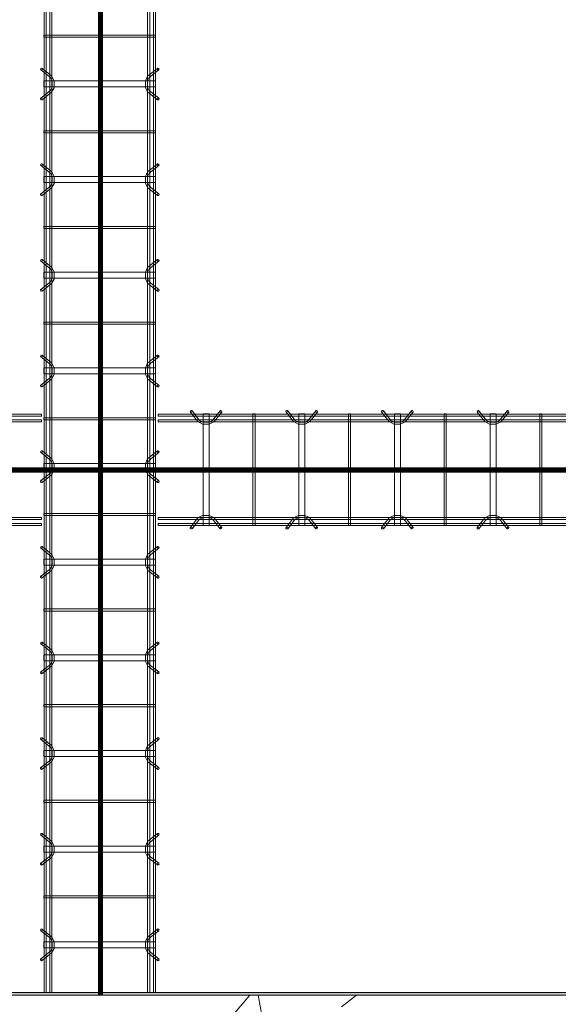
# Model space of a CAD drawing. Header units: inches. Extents: x -4136 to 1945, y -6639 to 12387.
# Tile 377 of 656: x -2068 to -2001, y 9900 to 10024. Entities that reach past the tile are written whole.
import ezdxf

# ---------------------------------------------------------------- set-up
doc = ezdxf.new("R2010")
doc.units = ezdxf.units.IN
doc.header["$MEASUREMENT"] = 0
for name, color, linetype, lineweight in [('A-FLOR', 7, 'Continuous', 9), ('A-GENM', 7, 'Continuous', 9), ('A-WALL-PATT', 7, 'Continuous', 18), ('S-BEAM', 7, 'Continuous', 9), ('S-FNDN', 7, 'Continuous', 9)]:
    doc.layers.add(name, color=color, linetype=linetype, lineweight=lineweight)

# ---------------------------------------------------------------- blocks, each defined once
blk = doc.blocks.new('Dowel bar assembly - Dowel bar assembly-669756-SLAB ON GROUND JOINTS')
at = {"layer": 'S-BEAM', "color": 253, "true_color": 0xaaaaaa}
for p, q in [((2175, 1.98), (0, 1.98)), ((0, 1.98), (0, 1.72)), ((0, 1.72), (0, 1.98)), ((0, 1.72), (2175, 1.72)), ((2175, 1.25), (0, 1.25)), ((0, 0.99), (0, 1.25)), ((0, 1.25), (0, 0.99)), ((4.02, 2.23), (4.97, 1.03)), ((5.18, 1.19), (4.23, 2.39)), ((5.63, 1.99), (5.63, -12.01)), ((6.38, 1.99), (5.63, 1.99)), ((5.63, 1.99), (6.38, 1.99)), ((6.38, -12.01), (6.38, 1.99)), ((7.76, 2.39), (6.81, 1.19)), ((7.01, 1.03), (7.96, 2.23)), ((11.87, 1.99), (11.87, -12.01)), ((12.13, 1.99), (11.87, 1.99)), ((11.87, 1.99), (12.13, 1.99)), ((12.13, -12.01), (12.13, 1.99)), ((16.02, 2.23), (16.97, 1.03)), ((17.18, 1.19), (16.23, 2.39)), ((17.63, 1.99), (17.63, -12.01)), ((18.38, 1.99), (17.63, 1.99)), ((17.63, 1.99), (18.38, 1.99)), ((18.38, -12.01), (18.38, 1.99)), ((19.76, 2.39), (18.81, 1.19)), ((19.01, 1.03), (19.96, 2.23)), ((23.87, 1.99), (23.87, -12.01)), ((24.13, 1.99), (23.87, 1.99)), ((23.87, 1.99), (24.13, 1.99)), ((24.13, -12.01), (24.13, 1.99)), ((28.02, 2.23), (28.97, 1.03)), ((29.18, 1.19), (28.23, 2.39)), ((29.63, 1.99), (29.63, -12.01)), ((30.38, 1.99), (29.63, 1.99)), ((29.63, 1.99), (30.38, 1.99)), ((30.38, -12.01), (30.38, 1.99)), ((31.76, 2.39), (30.81, 1.19)), ((31.01, 1.03), (31.96, 2.23)), ((35.87, 1.99), (35.87, -12.01)), ((36.13, 1.99), (35.87, 1.99)), ((35.87, 1.99), (36.13, 1.99)), ((36.13, -12.01), (36.13, 1.99)), ((40.02, 2.23), (40.97, 1.03)), ((41.18, 1.19), (40.23, 2.39)), ((41.63, 1.99), (41.63, -12.01)), ((42.38, 1.99), (41.63, 1.99)), ((41.63, 1.99), (42.38, 1.99)), ((42.38, -12.01), (42.38, 1.99)), ((43.76, 2.39), (42.81, 1.19)), ((43.01, 1.03), (43.96, 2.23)), ((47.87, 1.99), (47.87, -12.01)), ((48.13, 1.99), (47.87, 1.99)), ((47.87, 1.99), (48.13, 1.99)), ((48.13, -12.01), (48.13, 1.99)), ((52.02, 2.23), (52.97, 1.03)), ((53.18, 1.19), (52.23, 2.39)), ((53.63, 1.99), (53.63, -12.01)), ((54.38, 1.99), (53.63, 1.99)), ((53.63, 1.99), (54.38, 1.99)), ((54.38, -12.01), (54.38, 1.99)), ((55.76, 2.39), (54.81, 1.19)), ((55.01, 1.03), (55.96, 2.23)), ((59.87, 1.99), (59.87, -12.01)), ((60.13, 1.99), (59.87, 1.99)), ((59.87, 1.99), (60.13, 1.99)), ((60.13, -12.01), (60.13, 1.99)), ((64.02, 2.23), (64.97, 1.03)), ((65.18, 1.19), (64.23, 2.39)), ((65.63, 1.99), (65.63, -12.01)), ((66.38, 1.99), (65.63, 1.99)), ((65.63, 1.99), (66.38, 1.99)), ((66.38, -12.01), (66.38, 1.99)), ((67.76, 2.39), (66.81, 1.19)), ((67.01, 1.03), (67.96, 2.23)), ((71.87, 1.99), (71.87, -12.01)), ((72.13, 1.99), (71.87, 1.99)), ((71.87, 1.99), (72.13, 1.99)), ((72.13, -12.01), (72.13, 1.99)), ((76.02, 2.23), (76.97, 1.03)), ((77.18, 1.19), (76.23, 2.39)), ((77.63, 1.99), (77.63, -12.01)), ((78.38, 1.99), (77.63, 1.99)), ((77.63, 1.99), (78.38, 1.99)), ((78.38, -12.01), (78.38, 1.99)), ((79.76, 2.39), (78.81, 1.19)), ((79.01, 1.03), (79.96, 2.23)), ((83.87, 1.99), (83.87, -12.01)), ((84.13, 1.99), (83.87, 1.99)), ((83.87, 1.99), (84.13, 1.99)), ((84.13, -12.01), (84.13, 1.99)), ((88.02, 2.23), (88.97, 1.03)), ((89.18, 1.19), (88.23, 2.39)), ((89.63, 1.99), (89.63, -12.01)), ((90.38, 1.99), (89.63, 1.99)), ((89.63, 1.99), (90.38, 1.99)), ((90.38, -12.01), (90.38, 1.99)), ((91.76, 2.39), (90.81, 1.19)), ((91.01, 1.03), (91.96, 2.23)), ((95.87, 1.99), (95.87, -12.01)), ((96.13, 1.99), (95.87, 1.99)), ((95.87, 1.99), (96.13, 1.99)), ((96.13, -12.01), (96.13, 1.99)), ((100.02, 2.23), (100.97, 1.03)), ((101.18, 1.19), (100.23, 2.39)), ((101.63, 1.99), (101.63, -12.01)), ((102.38, 1.99), (101.63, 1.99)), ((101.63, 1.99), (102.38, 1.99)), ((102.38, -12.01), (102.38, 1.99)), ((103.76, 2.39), (102.81, 1.19)), ((103.01, 1.03), (103.96, 2.23)), ((107.87, 1.99), (107.87, -12.01)), ((108.13, 1.99), (107.87, 1.99)), ((107.87, 1.99), (108.13, 1.99)), ((108.13, -12.01), (108.13, 1.99)), ((112.02, 2.23), (112.97, 1.03)), ((113.18, 1.19), (112.23, 2.39)), ((113.63, 1.99), (113.63, -12.01)), ((114.38, 1.99), (113.63, 1.99)), ((113.63, 1.99), (114.38, 1.99)), ((114.38, -12.01), (114.38, 1.99)), ((115.76, 2.39), (114.81, 1.19)), ((115.01, 1.03), (115.96, 2.23)), ((119.87, 1.99), (119.87, -12.01)), ((120.13, 1.99), (119.87, 1.99)), ((119.87, 1.99), (120.13, 1.99)), ((120.13, -12.01), (120.13, 1.99)), ((0, 0.99), (2175, 0.99)), ((2175, -11.01), (0, -11.01)), ((0, -11.27), (0, -11.01)), ((0, -11.01), (0, -11.27)), ((4.97, -11.05), (4.02, -12.25)), ((7.96, -12.25), (7.01, -11.05)), ((16.97, -11.05), (16.02, -12.25)), ((19.96, -12.25), (19.01, -11.05)), ((28.97, -11.05), (28.02, -12.25)), ((31.96, -12.25), (31.01, -11.05)), ((40.97, -11.05), (40.02, -12.25)), ((43.96, -12.25), (43.01, -11.05)), ((52.97, -11.05), (52.02, -12.25)), ((55.96, -12.25), (55.01, -11.05)), ((64.97, -11.05), (64.02, -12.25)), ((67.96, -12.25), (67.01, -11.05)), ((76.97, -11.05), (76.02, -12.25)), ((79.96, -12.25), (79.01, -11.05)), ((88.97, -11.05), (88.02, -12.25)), ((91.96, -12.25), (91.01, -11.05)), ((100.97, -11.05), (100.02, -12.25)), ((103.96, -12.25), (103.01, -11.05)), ((112.97, -11.05), (112.02, -12.25)), ((115.96, -12.25), (115.01, -11.05)), ((0, -11.27), (2175, -11.27)), ((2175, -11.74), (0, -11.74)), ((0, -12), (0, -11.74)), ((0, -11.74), (0, -12)), ((0, -12), (2175, -12)), ((4.23, -12.41), (5.18, -11.21)), ((6.38, -12.01), (5.63, -12.01)), ((5.63, -12.01), (6.38, -12.01)), ((6.81, -11.21), (7.76, -12.41)), ((12.13, -12.01), (11.87, -12.01)), ((11.87, -12.01), (12.13, -12.01)), ((16.23, -12.41), (17.18, -11.21)), ((18.38, -12.01), (17.63, -12.01)), ((17.63, -12.01), (18.38, -12.01)), ((18.81, -11.21), (19.76, -12.41)), ((24.13, -12.01), (23.87, -12.01)), ((23.87, -12.01), (24.13, -12.01)), ((28.23, -12.41), (29.18, -11.21)), ((30.38, -12.01), (29.63, -12.01)), ((29.63, -12.01), (30.38, -12.01)), ((30.81, -11.21), (31.76, -12.41)), ((36.13, -12.01), (35.87, -12.01)), ((35.87, -12.01), (36.13, -12.01)), ((40.23, -12.41), (41.18, -11.21)), ((42.38, -12.01), (41.63, -12.01)), ((41.63, -12.01), (42.38, -12.01)), ((42.81, -11.21), (43.76, -12.41)), ((48.13, -12.01), (47.87, -12.01)), ((47.87, -12.01), (48.13, -12.01)), ((52.23, -12.41), (53.18, -11.21)), ((54.38, -12.01), (53.63, -12.01)), ((53.63, -12.01), (54.38, -12.01)), ((54.81, -11.21), (55.76, -12.41)), ((60.13, -12.01), (59.87, -12.01)), ((59.87, -12.01), (60.13, -12.01)), ((64.23, -12.41), (65.18, -11.21)), ((66.38, -12.01), (65.63, -12.01)), ((65.63, -12.01), (66.38, -12.01)), ((66.81, -11.21), (67.76, -12.41)), ((72.13, -12.01), (71.87, -12.01)), ((71.87, -12.01), (72.13, -12.01)), ((76.23, -12.41), (77.18, -11.21)), ((78.38, -12.01), (77.63, -12.01)), ((77.63, -12.01), (78.38, -12.01)), ((78.81, -11.21), (79.76, -12.41)), ((84.13, -12.01), (83.87, -12.01)), ((83.87, -12.01), (84.13, -12.01)), ((88.23, -12.41), (89.18, -11.21)), ((90.38, -12.01), (89.63, -12.01)), ((89.63, -12.01), (90.38, -12.01)), ((90.81, -11.21), (91.76, -12.41)), ((96.13, -12.01), (95.87, -12.01)), ((95.87, -12.01), (96.13, -12.01)), ((100.23, -12.41), (101.18, -11.21)), ((102.38, -12.01), (101.63, -12.01)), ((101.63, -12.01), (102.38, -12.01)), ((102.81, -11.21), (103.76, -12.41)), ((108.13, -12.01), (107.87, -12.01)), ((107.87, -12.01), (108.13, -12.01)), ((112.23, -12.41), (113.18, -11.21)), ((114.38, -12.01), (113.63, -12.01)), ((113.63, -12.01), (114.38, -12.01)), ((114.81, -11.21), (115.76, -12.41)), ((120.13, -12.01), (119.87, -12.01)), ((119.87, -12.01), (120.13, -12.01))]:
    blk.add_line(p, q, dxfattribs=at)
at = {"layer": 'S-BEAM', "color": 253, "true_color": 0xaaaaaa, "flags": 128}
for points in [[(4.97, 1.03), (5.53, 0.73), (6.39, 0.72), (6.97, 0.99), (7.01, 1.03)], [(5.18, 1.19), (5.62, 0.97), (6.38, 0.98), (6.81, 1.19)], [(16.97, 1.03), (17.53, 0.73), (18.39, 0.72), (18.97, 0.99), (19.01, 1.03)], [(17.18, 1.19), (17.62, 0.97), (18.38, 0.98), (18.81, 1.19)], [(28.97, 1.03), (29.53, 0.73), (30.39, 0.72), (30.97, 0.99), (31.01, 1.03)], [(29.18, 1.19), (29.62, 0.97), (30.38, 0.98), (30.81, 1.19)], [(40.97, 1.03), (41.53, 0.73), (42.39, 0.72), (42.97, 0.99), (43.01, 1.03)], [(41.18, 1.19), (41.62, 0.97), (42.38, 0.98), (42.81, 1.19)], [(52.97, 1.03), (53.53, 0.73), (54.39, 0.72), (54.97, 0.99), (55.01, 1.03)], [(53.18, 1.19), (53.62, 0.97), (54.38, 0.98), (54.81, 1.19)], [(64.97, 1.03), (65.53, 0.73), (66.39, 0.72), (66.97, 0.99), (67.01, 1.03)], [(65.18, 1.19), (65.62, 0.97), (66.38, 0.98), (66.81, 1.19)], [(76.97, 1.03), (77.53, 0.73), (78.39, 0.72), (78.97, 0.99), (79.01, 1.03)], [(77.18, 1.19), (77.62, 0.97), (78.38, 0.98), (78.81, 1.19)], [(88.97, 1.03), (89.53, 0.73), (90.39, 0.72), (90.97, 0.99), (91.01, 1.03)], [(89.18, 1.19), (89.62, 0.97), (90.38, 0.98), (90.81, 1.19)], [(100.97, 1.03), (101.53, 0.73), (102.39, 0.72), (102.97, 0.99), (103.01, 1.03)], [(101.18, 1.19), (101.62, 0.97), (102.38, 0.98), (102.81, 1.19)], [(112.97, 1.03), (113.53, 0.73), (114.39, 0.72), (114.97, 0.99), (115.01, 1.03)], [(113.18, 1.19), (113.62, 0.97), (114.38, 0.98), (114.81, 1.19)], [(4.97, -11.05), (5.53, -10.75), (6.39, -10.74), (6.97, -11.01), (7.01, -11.05)], [(5.18, -11.21), (5.62, -10.99), (6.38, -11), (6.81, -11.21)], [(16.97, -11.05), (17.53, -10.75), (18.39, -10.74), (18.97, -11.01), (19.01, -11.05)], [(17.18, -11.21), (17.62, -10.99), (18.38, -11), (18.81, -11.21)], [(28.97, -11.05), (29.53, -10.75), (30.39, -10.74), (30.97, -11.01), (31.01, -11.05)], [(29.18, -11.21), (29.62, -10.99), (30.38, -11), (30.81, -11.21)], [(40.97, -11.05), (41.53, -10.75), (42.39, -10.74), (42.97, -11.01), (43.01, -11.05)], [(41.18, -11.21), (41.62, -10.99), (42.38, -11), (42.81, -11.21)], [(52.97, -11.05), (53.53, -10.75), (54.39, -10.74), (54.97, -11.01), (55.01, -11.05)], [(53.18, -11.21), (53.62, -10.99), (54.38, -11), (54.81, -11.21)], [(64.97, -11.05), (65.53, -10.75), (66.39, -10.74), (66.97, -11.01), (67.01, -11.05)], [(65.18, -11.21), (65.62, -10.99), (66.38, -11), (66.81, -11.21)], [(76.97, -11.05), (77.53, -10.75), (78.39, -10.74), (78.97, -11.01), (79.01, -11.05)], [(77.18, -11.21), (77.62, -10.99), (78.38, -11), (78.81, -11.21)], [(88.97, -11.05), (89.53, -10.75), (90.39, -10.74), (90.97, -11.01), (91.01, -11.05)], [(89.18, -11.21), (89.62, -10.99), (90.38, -11), (90.81, -11.21)], [(100.97, -11.05), (101.53, -10.75), (102.39, -10.74), (102.97, -11.01), (103.01, -11.05)], [(101.18, -11.21), (101.62, -10.99), (102.38, -11), (102.81, -11.21)], [(112.97, -11.05), (113.53, -10.75), (114.39, -10.74), (114.97, -11.01), (115.01, -11.05)], [(113.18, -11.21), (113.62, -10.99), (114.38, -11), (114.81, -11.21)]]:
    blk.add_lwpolyline(points, dxfattribs=at)
at = {"layer": 'S-BEAM', "color": 253, "true_color": 0xaaaaaa}
for centre, major_axis, start_param, end_param in [((4.12, 2.31), (0.101, 0.08), 5.709265, 8.850858), ((4.12, 2.31), (0.101, 0.08), 2.567673, 5.709265), ((7.86, 2.31), (-0.101, 0.08), 3.715513, 6.857105), ((7.86, 2.31), (-0.101, 0.08), 0.57392, 3.715513), ((16.12, 2.31), (0.101, 0.08), 5.709265, 8.850858), ((16.12, 2.31), (0.101, 0.08), 2.567673, 5.709265), ((19.86, 2.31), (-0.101, 0.08), 3.715513, 6.857105), ((19.86, 2.31), (-0.101, 0.08), 0.57392, 3.715513), ((28.12, 2.31), (0.101, 0.08), 5.709265, 8.850858), ((28.12, 2.31), (0.101, 0.08), 2.567673, 5.709265), ((31.86, 2.31), (-0.101, 0.08), 3.715513, 6.857105), ((31.86, 2.31), (-0.101, 0.08), 0.57392, 3.715513), ((40.12, 2.31), (0.101, 0.08), 5.709265, 8.850858), ((40.12, 2.31), (0.101, 0.08), 2.567673, 5.709265), ((43.86, 2.31), (-0.101, 0.08), 3.715513, 6.857105), ((43.86, 2.31), (-0.101, 0.08), 0.57392, 3.715513), ((52.12, 2.31), (0.101, 0.08), 5.709265, 8.850858), ((52.12, 2.31), (0.101, 0.08), 2.567673, 5.709265), ((55.86, 2.31), (-0.101, 0.08), 3.715513, 6.857105), ((55.86, 2.31), (-0.101, 0.08), 0.57392, 3.715513), ((64.12, 2.31), (0.101, 0.08), 5.709265, 8.850858), ((64.12, 2.31), (0.101, 0.08), 2.567673, 5.709265), ((67.86, 2.31), (-0.101, 0.08), 3.715513, 6.857105), ((67.86, 2.31), (-0.101, 0.08), 0.57392, 3.715513), ((76.12, 2.31), (0.101, 0.08), 5.709265, 8.850858), ((76.12, 2.31), (0.101, 0.08), 2.567673, 5.709265), ((79.86, 2.31), (-0.101, 0.08), 3.715513, 6.857105), ((79.86, 2.31), (-0.101, 0.08), 0.57392, 3.715513), ((88.12, 2.31), (0.101, 0.08), 5.709265, 8.850858), ((88.12, 2.31), (0.101, 0.08), 2.567673, 5.709265), ((91.86, 2.31), (-0.101, 0.08), 3.715513, 6.857105), ((91.86, 2.31), (-0.101, 0.08), 0.57392, 3.715513), ((100.12, 2.31), (0.101, 0.08), 5.709265, 8.850858), ((100.12, 2.31), (0.101, 0.08), 2.567673, 5.709265), ((103.86, 2.31), (-0.101, 0.08), 3.715513, 6.857105), ((103.86, 2.31), (-0.101, 0.08), 0.57392, 3.715513), ((112.12, 2.31), (0.101, 0.08), 5.709265, 8.850858), ((112.12, 2.31), (0.101, 0.08), 2.567673, 5.709265), ((115.86, 2.31), (-0.101, 0.08), 3.715513, 6.857105), ((115.86, 2.31), (-0.101, 0.08), 0.57392, 3.715513), ((4.12, -12.33), (-0.101, 0.08), 3.715513, 6.857105), ((4.12, -12.33), (-0.101, 0.08), 0.57392, 3.715513), ((7.86, -12.33), (0.101, 0.08), 5.709265, 8.850858), ((7.86, -12.33), (0.101, 0.08), 2.567673, 5.709265), ((16.12, -12.33), (-0.101, 0.08), 3.715513, 6.857105), ((16.12, -12.33), (-0.101, 0.08), 0.57392, 3.715513), ((19.86, -12.33), (0.101, 0.08), 5.709265, 8.850858), ((19.86, -12.33), (0.101, 0.08), 2.567673, 5.709265), ((28.12, -12.33), (-0.101, 0.08), 3.715513, 6.857105), ((28.12, -12.33), (-0.101, 0.08), 0.57392, 3.715513), ((31.86, -12.33), (0.101, 0.08), 5.709265, 8.850858), ((31.86, -12.33), (0.101, 0.08), 2.567673, 5.709265), ((40.12, -12.33), (-0.101, 0.08), 3.715513, 6.857105), ((40.12, -12.33), (-0.101, 0.08), 0.57392, 3.715513), ((43.86, -12.33), (0.101, 0.08), 5.709265, 8.850858), ((43.86, -12.33), (0.101, 0.08), 2.567673, 5.709265), ((52.12, -12.33), (-0.101, 0.08), 3.715513, 6.857105), ((52.12, -12.33), (-0.101, 0.08), 0.57392, 3.715513), ((55.86, -12.33), (0.101, 0.08), 5.709265, 8.850858), ((55.86, -12.33), (0.101, 0.08), 2.567673, 5.709265), ((64.12, -12.33), (-0.101, 0.08), 3.715513, 6.857105), ((64.12, -12.33), (-0.101, 0.08), 0.57392, 3.715513), ((67.86, -12.33), (0.101, 0.08), 5.709265, 8.850858), ((67.86, -12.33), (0.101, 0.08), 2.567673, 5.709265), ((76.12, -12.33), (-0.101, 0.08), 3.715513, 6.857105), ((76.12, -12.33), (-0.101, 0.08), 0.57392, 3.715513), ((79.86, -12.33), (0.101, 0.08), 5.709265, 8.850858), ((79.86, -12.33), (0.101, 0.08), 2.567673, 5.709265), ((88.12, -12.33), (-0.101, 0.08), 3.715513, 6.857105), ((88.12, -12.33), (-0.101, 0.08), 0.57392, 3.715513), ((91.86, -12.33), (0.101, 0.08), 5.709265, 8.850858), ((91.86, -12.33), (0.101, 0.08), 2.567673, 5.709265), ((100.12, -12.33), (-0.101, 0.08), 3.715513, 6.857105), ((100.12, -12.33), (-0.101, 0.08), 0.57392, 3.715513), ((103.86, -12.33), (0.101, 0.08), 5.709265, 8.850858), ((103.86, -12.33), (0.101, 0.08), 2.567673, 5.709265), ((112.12, -12.33), (-0.101, 0.08), 3.715513, 6.857105), ((112.12, -12.33), (-0.101, 0.08), 0.57392, 3.715513), ((115.86, -12.33), (0.101, 0.08), 5.709265, 8.850858), ((115.86, -12.33), (0.101, 0.08), 2.567673, 5.709265)]:
    blk.add_ellipse(centre, major_axis=major_axis, ratio=0.816528, start_param=start_param, end_param=end_param, dxfattribs=at)
blk = doc.blocks.new('Dowel bar assembly - Dowel bar assembly-674791-SLAB ON GROUND JOINTS')
at = {"layer": 'S-BEAM', "color": 253, "true_color": 0xaaaaaa}
for p, q in [((100.26, 1.98), (0, 1.98)), ((0, 1.72), (100.26, 1.72)), ((100.26, 1.25), (0, 1.25)), ((100.26, 1.98), (100.26, 1.72)), ((100.26, 1.72), (100.26, 1.98)), ((100.26, 0.99), (100.26, 1.25)), ((100.26, 1.25), (100.26, 0.99)), ((0, 0.99), (100.26, 0.99)), ((100.26, -11.01), (0, -11.01)), ((100.26, -11.27), (100.26, -11.01)), ((100.26, -11.01), (100.26, -11.27)), ((0, -11.27), (100.26, -11.27)), ((100.26, -11.74), (0, -11.74)), ((0, -12), (100.26, -12)), ((100.26, -12), (100.26, -11.74)), ((100.26, -11.74), (100.26, -12))]:
    blk.add_line(p, q, dxfattribs=at)
blk = doc.blocks.new('Dowel bar assembly - Dowel bar assembly-675810-SLAB ON GROUND JOINTS')
at = {"layer": 'S-BEAM', "color": 253, "true_color": 0xaaaaaa}
for p, q in [((107.5, 1.98), (0, 1.98)), ((0, 1.98), (0, 1.72)), ((0, 1.72), (0, 1.98)), ((0, 1.72), (107.5, 1.72)), ((107.5, 1.25), (0, 1.25)), ((0, 0.99), (0, 1.25)), ((0, 1.25), (0, 0.99)), ((4.02, 2.23), (4.97, 1.03)), ((5.18, 1.19), (4.23, 2.39)), ((5.63, 1.99), (5.63, -12.01)), ((6.38, 1.99), (5.63, 1.99)), ((5.63, 1.99), (6.38, 1.99)), ((6.38, -12.01), (6.38, 1.99)), ((7.76, 2.39), (6.81, 1.19)), ((7.01, 1.03), (7.96, 2.23)), ((11.87, 1.99), (11.87, -12.01)), ((12.13, 1.99), (11.87, 1.99)), ((11.87, 1.99), (12.13, 1.99)), ((12.13, -12.01), (12.13, 1.99)), ((16.02, 2.23), (16.97, 1.03)), ((17.18, 1.19), (16.23, 2.39)), ((17.63, 1.99), (17.63, -12.01)), ((18.38, 1.99), (17.63, 1.99)), ((17.63, 1.99), (18.38, 1.99)), ((18.38, -12.01), (18.38, 1.99)), ((19.76, 2.39), (18.81, 1.19)), ((19.01, 1.03), (19.96, 2.23)), ((23.87, 1.99), (23.87, -12.01)), ((24.13, 1.99), (23.87, 1.99)), ((23.87, 1.99), (24.13, 1.99)), ((24.13, -12.01), (24.13, 1.99)), ((28.02, 2.23), (28.97, 1.03)), ((29.18, 1.19), (28.23, 2.39)), ((29.63, 1.99), (29.63, -12.01)), ((30.38, 1.99), (29.63, 1.99)), ((29.63, 1.99), (30.38, 1.99)), ((30.38, -12.01), (30.38, 1.99)), ((31.76, 2.39), (30.81, 1.19)), ((31.01, 1.03), (31.96, 2.23)), ((35.87, 1.99), (35.87, -12.01)), ((36.13, 1.99), (35.87, 1.99)), ((35.87, 1.99), (36.13, 1.99)), ((36.13, -12.01), (36.13, 1.99)), ((40.02, 2.23), (40.97, 1.03)), ((41.18, 1.19), (40.23, 2.39)), ((41.63, 1.99), (41.63, -12.01)), ((42.38, 1.99), (41.63, 1.99)), ((41.63, 1.99), (42.38, 1.99)), ((42.38, -12.01), (42.38, 1.99)), ((43.76, 2.39), (42.81, 1.19)), ((43.01, 1.03), (43.96, 2.23)), ((47.87, 1.99), (47.87, -12.01)), ((48.13, 1.99), (47.87, 1.99)), ((47.87, 1.99), (48.13, 1.99)), ((48.13, -12.01), (48.13, 1.99)), ((0, 0.99), (107.5, 0.99)), ((107.5, -11.01), (0, -11.01)), ((0, -11.27), (0, -11.01)), ((0, -11.01), (0, -11.27)), ((4.97, -11.05), (4.02, -12.25)), ((7.96, -12.25), (7.01, -11.05)), ((16.97, -11.05), (16.02, -12.25)), ((19.96, -12.25), (19.01, -11.05)), ((28.97, -11.05), (28.02, -12.25)), ((31.96, -12.25), (31.01, -11.05)), ((40.97, -11.05), (40.02, -12.25)), ((43.96, -12.25), (43.01, -11.05)), ((0, -11.27), (107.5, -11.27)), ((107.5, -11.74), (0, -11.74)), ((0, -12), (0, -11.74)), ((0, -11.74), (0, -12)), ((0, -12), (107.5, -12)), ((4.23, -12.41), (5.18, -11.21)), ((6.38, -12.01), (5.63, -12.01)), ((5.63, -12.01), (6.38, -12.01)), ((6.81, -11.21), (7.76, -12.41)), ((12.13, -12.01), (11.87, -12.01)), ((11.87, -12.01), (12.13, -12.01)), ((16.23, -12.41), (17.18, -11.21)), ((18.38, -12.01), (17.63, -12.01)), ((17.63, -12.01), (18.38, -12.01)), ((18.81, -11.21), (19.76, -12.41)), ((24.13, -12.01), (23.87, -12.01)), ((23.87, -12.01), (24.13, -12.01)), ((28.23, -12.41), (29.18, -11.21)), ((30.38, -12.01), (29.63, -12.01)), ((29.63, -12.01), (30.38, -12.01)), ((30.81, -11.21), (31.76, -12.41)), ((36.13, -12.01), (35.87, -12.01)), ((35.87, -12.01), (36.13, -12.01)), ((40.23, -12.41), (41.18, -11.21)), ((42.38, -12.01), (41.63, -12.01)), ((41.63, -12.01), (42.38, -12.01)), ((42.81, -11.21), (43.76, -12.41)), ((48.13, -12.01), (47.87, -12.01)), ((47.87, -12.01), (48.13, -12.01))]:
    blk.add_line(p, q, dxfattribs=at)
at = {"layer": 'S-BEAM', "color": 253, "true_color": 0xaaaaaa, "flags": 128}
for points in [[(4.97, 1.03), (5.53, 0.73), (6.39, 0.72), (6.97, 0.99), (7.01, 1.03)], [(5.18, 1.19), (5.62, 0.97), (6.38, 0.98), (6.81, 1.19)], [(16.97, 1.03), (17.53, 0.73), (18.39, 0.72), (18.97, 0.99), (19.01, 1.03)], [(17.18, 1.19), (17.62, 0.97), (18.38, 0.98), (18.81, 1.19)], [(28.97, 1.03), (29.53, 0.73), (30.39, 0.72), (30.97, 0.99), (31.01, 1.03)], [(29.18, 1.19), (29.62, 0.97), (30.38, 0.98), (30.81, 1.19)], [(40.97, 1.03), (41.53, 0.73), (42.39, 0.72), (42.97, 0.99), (43.01, 1.03)], [(41.18, 1.19), (41.62, 0.97), (42.38, 0.98), (42.81, 1.19)], [(4.97, -11.05), (5.53, -10.75), (6.39, -10.74), (6.97, -11.01), (7.01, -11.05)], [(5.18, -11.21), (5.62, -10.99), (6.38, -11), (6.81, -11.21)], [(16.97, -11.05), (17.53, -10.75), (18.39, -10.74), (18.97, -11.01), (19.01, -11.05)], [(17.18, -11.21), (17.62, -10.99), (18.38, -11), (18.81, -11.21)], [(28.97, -11.05), (29.53, -10.75), (30.39, -10.74), (30.97, -11.01), (31.01, -11.05)], [(29.18, -11.21), (29.62, -10.99), (30.38, -11), (30.81, -11.21)], [(40.97, -11.05), (41.53, -10.75), (42.39, -10.74), (42.97, -11.01), (43.01, -11.05)], [(41.18, -11.21), (41.62, -10.99), (42.38, -11), (42.81, -11.21)]]:
    blk.add_lwpolyline(points, dxfattribs=at)
at = {"layer": 'S-BEAM', "color": 253, "true_color": 0xaaaaaa}
for centre, major_axis, start_param, end_param in [((4.12, 2.31), (0.101, 0.08), 5.709265, 8.850858), ((4.12, 2.31), (0.101, 0.08), 2.567673, 5.709265), ((7.86, 2.31), (-0.101, 0.08), 3.715513, 6.857105), ((7.86, 2.31), (-0.101, 0.08), 0.57392, 3.715513), ((16.12, 2.31), (0.101, 0.08), 5.709265, 8.850858), ((16.12, 2.31), (0.101, 0.08), 2.567673, 5.709265), ((19.86, 2.31), (-0.101, 0.08), 3.715513, 6.857105), ((19.86, 2.31), (-0.101, 0.08), 0.57392, 3.715513), ((28.12, 2.31), (0.101, 0.08), 5.709265, 8.850858), ((28.12, 2.31), (0.101, 0.08), 2.567673, 5.709265), ((31.86, 2.31), (-0.101, 0.08), 3.715513, 6.857105), ((31.86, 2.31), (-0.101, 0.08), 0.57392, 3.715513), ((40.12, 2.31), (0.101, 0.08), 5.709265, 8.850858), ((40.12, 2.31), (0.101, 0.08), 2.567673, 5.709265), ((43.86, 2.31), (-0.101, 0.08), 3.715513, 6.857105), ((43.86, 2.31), (-0.101, 0.08), 0.57392, 3.715513), ((4.12, -12.33), (-0.101, 0.08), 3.715513, 6.857105), ((4.12, -12.33), (-0.101, 0.08), 0.57392, 3.715513), ((7.86, -12.33), (0.101, 0.08), 5.709265, 8.850858), ((7.86, -12.33), (0.101, 0.08), 2.567673, 5.709265), ((16.12, -12.33), (-0.101, 0.08), 3.715513, 6.857105), ((16.12, -12.33), (-0.101, 0.08), 0.57392, 3.715513), ((19.86, -12.33), (0.101, 0.08), 5.709265, 8.850858), ((19.86, -12.33), (0.101, 0.08), 2.567673, 5.709265), ((28.12, -12.33), (-0.101, 0.08), 3.715513, 6.857105), ((28.12, -12.33), (-0.101, 0.08), 0.57392, 3.715513), ((31.86, -12.33), (0.101, 0.08), 5.709265, 8.850858), ((31.86, -12.33), (0.101, 0.08), 2.567673, 5.709265), ((40.12, -12.33), (-0.101, 0.08), 3.715513, 6.857105), ((40.12, -12.33), (-0.101, 0.08), 0.57392, 3.715513), ((43.86, -12.33), (0.101, 0.08), 5.709265, 8.850858), ((43.86, -12.33), (0.101, 0.08), 2.567673, 5.709265)]:
    blk.add_ellipse(centre, major_axis=major_axis, ratio=0.816528, start_param=start_param, end_param=end_param, dxfattribs=at)

msp = doc.modelspace()

# ---------------------------------------------------------------- hatches: boundary and pattern name
at = {"layer": 'A-GENM', "true_color": 0x0000ff}
for points in [[(-2058.15717, 12077.1894), (-2058.15717, 12076.87444), (-2058.15717, 9901.50436), (-2058.15717, 9901.1894), (-2058.58036, 9901.1894), (-2058.58036, 9901.50436), (-2058.58036, 12076.87444), (-2058.58036, 12077.1894)], [(-2058.52059, 9901.1894), (-2058.52059, 9901.50436), (-2058.52059, 12076.87444), (-2058.52059, 12077.1894), (-2058.12689, 12077.1894), (-2058.12689, 12076.87444), (-2058.12689, 9901.50436), (-2058.12689, 9901.1894)], [(-2058.15869, 12077.1894), (-2058.15869, 12076.87444), (-2058.15869, 9901.50436), (-2058.15869, 9901.1894), (-2058.50273, 9901.1894), (-2058.50273, 9901.50436), (-2058.50273, 12076.87444), (-2058.50273, 12077.1894)], [(-2058.07181, 12077.1894), (-2058.07181, 12076.87444), (-2058.07181, 9901.50436), (-2058.07181, 9901.1894), (-2058.49348, 9901.1894), (-2058.49348, 9901.50436), (-2058.49348, 12076.87444), (-2058.49348, 12077.1894)], [(-2058.2803, 12077.1894), (-2058.2803, 12076.87444), (-2058.2803, 9901.50436), (-2058.2803, 9901.1894), (-2058.36718, 9901.1894), (-2058.36718, 9901.50436), (-2058.36718, 12076.87444), (-2058.36718, 12077.1894)], [(-2058.07029, 12077.1894), (-2058.07029, 12076.87444), (-2058.07029, 9901.50436), (-2058.07029, 9901.1894), (-2058.2803, 9901.1894), (-2058.2803, 9901.50436), (-2058.2803, 12076.87444), (-2058.2803, 12077.1894)], [(-3819.32374, 9967.3272), (-1943.13624, 9967.3272), (-1943.13624, 9967.11719), (-3819.32374, 9967.11719)], [(-3819.32374, 9967.32568), (-1943.13624, 9967.32568), (-1943.13624, 9966.904), (-3819.32374, 9966.904)], [(-1943.13624, 9966.8769), (-3819.32374, 9966.8769), (-3819.32374, 9967.2706), (-1943.13624, 9967.2706)], [(-3819.32374, 9967.24032), (-1943.13624, 9967.24032), (-1943.13624, 9966.81712), (-3819.32374, 9966.81712)], [(-3819.32374, 9967.2388), (-1943.13624, 9967.2388), (-1943.13624, 9966.89476), (-3819.32374, 9966.89476)], [(-3819.32374, 9967.11719), (-1943.13624, 9967.11719), (-1943.13624, 9967.03031), (-3819.32374, 9967.03031)]]:
    msp.add_hatch(color=5, dxfattribs=at).paths.add_polyline_path(points, flags=0)
at = {"layer": 'A-GENM', "true_color": 0xff0000}
for points in [[(-2058.36718, 9901.1894), (-2058.48122, 9901.1894), (-2173.16626, 9901.1894), (-2173.2803, 9901.1894), (-2173.2803, 9901.50436), (-2058.36718, 9901.50436)], [(-2058.52059, 9901.1894), (-2173.12689, 9901.1894), (-2173.12689, 9901.50436), (-2058.52059, 9901.50436)], [(-2058.15869, 9901.1894), (-2058.58036, 9901.1894), (-2058.58036, 9901.50436), (-2058.15869, 9901.50436)], [(-2058.52059, 9901.50436), (-2058.48122, 9901.50436), (-2058.48122, 9901.1894), (-2058.52059, 9901.1894)], [(-2058.07029, 9901.1894), (-2058.49348, 9901.1894), (-2058.49348, 9901.50436), (-2058.07029, 9901.50436)], [(-2058.07181, 9901.1894), (-2058.41585, 9901.1894), (-2058.41585, 9901.50436), (-2058.07181, 9901.50436)], [(-2058.15717, 9901.1894), (-2058.36718, 9901.1894), (-2058.36718, 9901.50436), (-2058.15717, 9901.50436)], [(-1943.32374, 9901.1894), (-2058.16626, 9901.1894), (-2058.2803, 9901.1894), (-2058.2803, 9901.50436), (-1943.32374, 9901.50436)], [(-2058.16626, 9901.50436), (-2058.12689, 9901.50436), (-2058.12689, 9901.1894), (-2058.16626, 9901.1894)], [(-1943.32374, 9901.1894), (-2058.12689, 9901.1894), (-2058.12689, 9901.50436), (-1943.32374, 9901.50436)]]:
    msp.add_hatch(color=1, dxfattribs=at).paths.add_polyline_path(points, flags=0)
at = {"layer": 'A-WALL-PATT', "lineweight": 9, "true_color": 0xd4d4d4}
h = msp.add_hatch(dxfattribs=at)
h.set_pattern_fill('FP_1', color=254, style=0, pattern_type=2)
h.set_pattern_definition([(50, (0, 0), (55.0854, -4.81984), [5.76, -63.36]), (355, (0, 0), (-10.6557, 57.76853), [4.608, -50.688]), (100.451, (4.59, -0.4), (44.42947, 52.94866), [4.895, -53.848]), (46.184, (0, 15.36), (81.96444, -12.7121), [8.64, -95.04]), (96.636, (6.83, 14.3), (71.7815, 74.8124), [7.343, -80.772]), (351.184, (0, 15.36), (71.78195, 74.8124), [6.912, -76.032]), (21, (7.68, 11.52), (45.84207, -30.92146), [5.76, -63.36]), (326, (7.68, 11.52), (18.68706, 55.69148), [4.608, -50.688]), (71.451, (11.5, 8.943), (64.5289, 24.7701), [4.895, -53.848]), (37.5, (0, 0), (0.933895, 25.566816), [2.534, -47.539, 2.534, -48.922, -50.88]), (37.5, (0, 0), (0.933895, 25.566816), [-101.53, 2.534, -48.346]), (7.5, (0, 0), (20.20404, 30.2913), [2.534, -26.803, 2.534, -46.387, -19.392]), (7.5, (0, 0), (20.20404, 30.2913), [-78.259, 2.534, -16.858]), (327.5, (-17.126, 0), (40.997785, -1.732403), [2.534, -16.666, 2.534, -57.37, -79.488]), (327.5, (-17.126, 0), (40.997785, -1.732403), [-79.104, 2.534, -76.954]), (317.5, (-24.806, 0), (44.78888, 7.68784), [2.534, -22.426, 2.534, -37.248, -56.448]), (317.5, (-24.806, 0), (44.78888, 7.68784), [-64.742, 2.534, -53.914])])
h.paths.add_polyline_path([(-2161.32374, 9891.1894), (-2161.32374, 9901.1894), (-1943.32374, 9901.1894), (-1933.32374, 9901.1894), (-1933.32374, 9891.1894)], flags=0)

# ---------------------------------------------------------------- linework, layer by layer
at = {"layer": 'A-FLOR'}
msp.add_line((-1943.13624, 9901.1894), (-2512.32374, 9901.1894), dxfattribs=at)
at = {"layer": 'A-GENM', "color": 5, "true_color": 0x0000ff}
for p, q in [((-2058.58036, 9901.50436), (-2058.58036, 12076.87444)), ((-2058.52059, 12076.87444), (-2058.52059, 9901.50436)), ((-2058.52059, 12076.87444), (-2058.52059, 9901.50436)), ((-2058.50273, 12076.87444), (-2058.50273, 9901.50436)), ((-2058.49348, 9901.50436), (-2058.49348, 12076.87444)), ((-2058.48122, 9901.50436), (-2058.48122, 12076.87444)), ((-2058.48122, 12076.87444), (-2058.48122, 9901.50436)), ((-2058.41585, 9901.50436), (-2058.41585, 12076.87444)), ((-2058.36718, 9901.50436), (-2058.36718, 12076.87444)), ((-2058.2803, 12076.87444), (-2058.2803, 9901.50436)), ((-2058.16626, 9901.50436), (-2058.16626, 12076.87444)), ((-2058.16626, 9901.50436), (-2058.16626, 12076.87444)), ((-2058.15869, 9901.50436), (-2058.15869, 12076.87444)), ((-2058.15717, 9901.50436), (-2058.15717, 12076.87444)), ((-2058.12689, 12076.87444), (-2058.12689, 9901.50436)), ((-2058.12689, 12076.87444), (-2058.12689, 9901.50436)), ((-2058.07181, 9901.50436), (-2058.07181, 12076.87444)), ((-2058.07029, 9901.50436), (-2058.07029, 12076.87444)), ((-1943.13624, 9967.3272), (-3819.32374, 9967.3272)), ((-1943.13624, 9967.32568), (-3819.32374, 9967.32568)), ((-3819.32374, 9967.2706), (-1943.13624, 9967.2706)), ((-3819.32374, 9967.2706), (-1943.13624, 9967.2706)), ((-1943.13624, 9967.24032), (-3819.32374, 9967.24032)), ((-1943.13624, 9967.2388), (-3819.32374, 9967.2388)), ((-1943.13624, 9967.23123), (-3819.32374, 9967.23123)), ((-1943.13624, 9967.23123), (-3819.32374, 9967.23123)), ((-3819.32374, 9967.11719), (-1943.13624, 9967.11719)), ((-1943.13624, 9967.03031), (-3819.32374, 9967.03031)), ((-1943.13624, 9966.98164), (-3819.32374, 9966.98164)), ((-1943.13624, 9966.91627), (-3819.32374, 9966.91627)), ((-3819.32374, 9966.91627), (-1943.13624, 9966.91627)), ((-1943.13624, 9966.904), (-3819.32374, 9966.904)), ((-3819.32374, 9966.89476), (-1943.13624, 9966.89476)), ((-3819.32374, 9966.8769), (-1943.13624, 9966.8769)), ((-3819.32374, 9966.8769), (-1943.13624, 9966.8769)), ((-1943.13624, 9966.81712), (-3819.32374, 9966.81712)), ((-2058.58036, 9901.1894), (-2058.58036, 9901.50436)), ((-2058.50273, 9901.50436), (-2058.50273, 9901.1894)), ((-2058.49348, 9901.1894), (-2058.49348, 9901.50436)), ((-2058.41585, 9901.1894), (-2058.41585, 9901.50436)), ((-2058.36718, 9901.1894), (-2058.36718, 9901.50436)), ((-2058.2803, 9901.50436), (-2058.2803, 9901.1894)), ((-2058.15869, 9901.1894), (-2058.15869, 9901.50436)), ((-2058.15717, 9901.1894), (-2058.15717, 9901.50436)), ((-2058.07181, 9901.1894), (-2058.07181, 9901.50436)), ((-2058.07029, 9901.1894), (-2058.07029, 9901.50436)), ((-2058.15717, 9901.1894), (-2058.58036, 9901.1894)), ((-2058.58036, 9901.1894), (-2058.15869, 9901.1894)), ((-2058.12689, 9901.1894), (-2058.52059, 9901.1894)), ((-2058.15869, 9901.1894), (-2058.50273, 9901.1894)), ((-2058.50273, 9901.1894), (-2058.41585, 9901.1894)), ((-2058.07181, 9901.1894), (-2058.49348, 9901.1894)), ((-2058.49348, 9901.1894), (-2058.07029, 9901.1894)), ((-2058.48122, 9901.1894), (-2058.36718, 9901.1894)), ((-2058.41585, 9901.1894), (-2058.07181, 9901.1894)), ((-2058.36718, 9901.1894), (-2058.2803, 9901.1894)), ((-2058.2803, 9901.1894), (-2058.36718, 9901.1894)), ((-2058.36718, 9901.1894), (-2058.15717, 9901.1894)), ((-2058.2803, 9901.1894), (-2058.16626, 9901.1894)), ((-2058.07029, 9901.1894), (-2058.2803, 9901.1894))]:
    msp.add_line(p, q, dxfattribs=at)
at = {"layer": 'A-GENM', "color": 1, "true_color": 0xff0000}
for p, q in [((-2173.41585, 9901.50436), (-2058.50273, 9901.50436)), ((-2173.2803, 9901.50436), (-2058.36718, 9901.50436)), ((-2058.48122, 9901.50436), (-2173.16626, 9901.50436)), ((-2058.52059, 9901.50436), (-2173.12689, 9901.50436)), ((-2058.58036, 9901.50436), (-2058.58036, 9901.1894)), ((-2058.58036, 9901.50436), (-2058.15717, 9901.50436)), ((-2058.15869, 9901.50436), (-2058.58036, 9901.50436)), ((-2058.48122, 9901.50436), (-2058.52059, 9901.50436)), ((-2058.50273, 9901.1894), (-2058.50273, 9901.50436)), ((-2058.50273, 9901.50436), (-2058.15869, 9901.50436)), ((-2058.07181, 9901.50436), (-2058.49348, 9901.50436)), ((-2058.49348, 9901.50436), (-2058.07029, 9901.50436)), ((-2058.49348, 9901.50436), (-2058.49348, 9901.1894)), ((-2058.41585, 9901.1894), (-2058.41585, 9901.50436)), ((-2058.41585, 9901.50436), (-1943.32374, 9901.50436)), ((-2058.41585, 9901.50436), (-2058.07181, 9901.50436)), ((-2058.15717, 9901.50436), (-2058.36718, 9901.50436)), ((-2058.36718, 9901.50436), (-2058.36718, 9901.1894)), ((-2058.07029, 9901.50436), (-2058.2803, 9901.50436)), ((-2058.2803, 9901.50436), (-1943.32374, 9901.50436)), ((-2058.2803, 9901.50436), (-2058.2803, 9901.1894)), ((-1943.32374, 9901.50436), (-2058.16626, 9901.50436)), ((-2058.16626, 9901.50436), (-2058.12689, 9901.50436)), ((-2058.15869, 9901.50436), (-2058.15869, 9901.1894)), ((-2058.15717, 9901.50436), (-2058.15717, 9901.1894)), ((-1943.32374, 9901.50436), (-2058.12689, 9901.50436)), ((-2058.07181, 9901.50436), (-2058.07181, 9901.1894)), ((-2058.07029, 9901.50436), (-2058.07029, 9901.1894)), ((-2173.36792, 9901.1894), (-2058.54169, 9901.1894)), ((-2058.48122, 9901.1894), (-2173.16626, 9901.1894)), ((-2058.52059, 9901.1894), (-2173.12689, 9901.1894)), ((-2173.12689, 9901.1894), (-2058.52059, 9901.1894)), ((-2058.58036, 9901.1894), (-2058.15869, 9901.1894)), ((-2058.15717, 9901.1894), (-2058.58036, 9901.1894)), ((-2058.54169, 9901.1894), (-2058.50273, 9901.1894)), ((-2058.48122, 9901.1894), (-2058.52059, 9901.1894)), ((-2058.15869, 9901.1894), (-2058.50273, 9901.1894)), ((-2058.07029, 9901.1894), (-2058.49348, 9901.1894)), ((-2058.49348, 9901.1894), (-2058.07181, 9901.1894)), ((-2058.36718, 9901.1894), (-2058.48122, 9901.1894)), ((-2058.07181, 9901.1894), (-2058.41585, 9901.1894)), ((-2058.41585, 9901.1894), (-2058.36792, 9901.1894)), ((-2058.36792, 9901.1894), (-1943.32374, 9901.1894)), ((-2058.36718, 9901.1894), (-2058.15717, 9901.1894)), ((-2058.16626, 9901.1894), (-2058.2803, 9901.1894)), ((-2058.2803, 9901.1894), (-2058.07029, 9901.1894)), ((-2058.12689, 9901.1894), (-2058.16626, 9901.1894)), ((-1943.32374, 9901.1894), (-2058.16626, 9901.1894)), ((-1943.32374, 9901.1894), (-2058.12689, 9901.1894)), ((-2058.12689, 9901.1894), (-1943.32374, 9901.1894))]:
    msp.add_line(p, q, dxfattribs=at)
at = {"layer": 'S-FNDN', "color": 253, "lineweight": 18, "true_color": 0xaaaaaa}
msp.add_line((-1943.32374, 9901.1894), (-2512.32374, 9901.1894), dxfattribs=at)

# ---------------------------------------------------------------- block references
at = {"layer": 'S-BEAM', "color": 253, "true_color": 0xaaaaaa, "rotation": 89.99999999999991}
msp.add_blockref('Dowel bar assembly - Dowel bar assembly-669756-SLAB ON GROUND JOINTS', (-2063.43092, 9901.50636), dxfattribs=at)
at = {"layer": 'S-BEAM', "color": 253, "true_color": 0xaaaaaa}
for name, p in [('Dowel bar assembly - Dowel bar assembly-674791-SLAB ON GROUND JOINTS', (-2165.98094, 9972.11518)), ('Dowel bar assembly - Dowel bar assembly-675810-SLAB ON GROUND JOINTS', (-2051.0767, 9972.11518))]:
    msp.add_blockref(name, p, dxfattribs=at)

doc.saveas('drawing.dxf')
